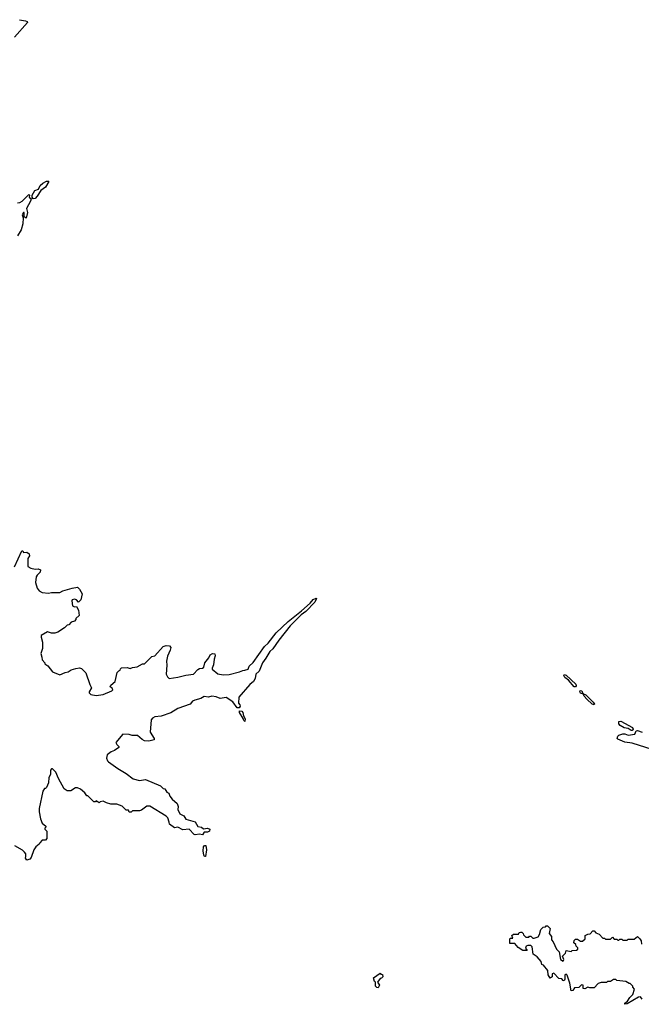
# Model space of a CAD drawing. Extents: x 2293139 to 2515392, y 824115 to 1006937.
# Tile 358 of 417: x 2466016 to 2472033, y 848180 to 857713. Entities that reach past the tile are written whole.
import ezdxf

# ---------------------------------------------------------------- set-up
doc = ezdxf.new("R2010")
doc.units = 0

msp = doc.modelspace()

# ---------------------------------------------------------------- linework, layer by layer
at = {"layer": '0CON10XD'}
for points in [[(2466013, 857713), (2466073, 857703), (2466087.5, 857695), (2466090, 857685), (2465965, 857542.5)], [(2466145, 855977.5), (2466136.7, 855995), (2466137.5, 856015), (2466162, 856058), (2466196.7, 856073.3), (2466213.6, 856106.4), (2466240.5, 856129.5), (2466275, 856150), (2466295, 856150), (2466297.5, 856145), (2466267.1, 856092.9), (2466220.7, 856059.3), (2466185.8, 856004.2), (2466165, 855982.5), (2466145, 855977.5)], [(2465995, 855940), (2466017, 855943), (2466040, 855955), (2466105, 856020), (2466110, 856015), (2466107.5, 855995), (2466127.5, 855977.5), (2466122, 855955), (2466082.5, 855885), (2466092.5, 855845), (2466078.3, 855791.7), (2466060, 855805), (2466060, 855845), (2466053.6, 855846.4), (2466040, 855825), (2466050, 855795), (2466047.5, 855735), (2466031.7, 855678.3), (2465995, 855620)], [(2465965, 852416.7), (2466035, 852570), (2466045, 852570), (2466053, 852553), (2466085, 852557.5), (2466107.5, 852542.5), (2466109.3, 852520.7), (2466093.3, 852495), (2466095, 852420), (2466125, 852402.5), (2466165, 852392.5), (2466195, 852397.5), (2466217.5, 852385), (2466213.3, 852365), (2466183.6, 852336.4), (2466175, 852320), (2466167.5, 852265), (2466185, 852210), (2466203.6, 852183.6), (2466235, 852167.5), (2466295, 852160), (2466325, 852166.7), (2466405, 852167.5), (2466435, 852182.5), (2466525, 852210), (2466575, 852217.5), (2466595, 852200), (2466620, 852155), (2466606.2, 852095), (2466585, 852072.5), (2466565, 852096.7), (2466545, 852103.8), (2466525, 852096.2), (2466519.2, 852085), (2466527, 852037), (2466545, 852027.5), (2466565, 852030), (2466586.4, 851996.4), (2466590, 851945), (2466560, 851915), (2466560, 851905), (2466545, 851890), (2466515, 851880), (2466490, 851855), (2466475, 851850), (2466450, 851825), (2466385, 851782.5), (2466355, 851772.5), (2466325, 851772.5), (2466285, 851787.5), (2466225, 851750), (2466222.5, 851735), (2466237.5, 851685), (2466236.7, 851625), (2466220, 851575), (2466231.7, 851541.7), (2466232.5, 851515), (2466260, 851485), (2466260, 851475), (2466288.3, 851458.3), (2466335, 851400), (2466405, 851370), (2466455, 851392.5), (2466485, 851397.5), (2466515, 851417.5), (2466558.3, 851431.7), (2466595, 851437.5), (2466615, 851430), (2466655, 851390), (2466693.3, 851275), (2466712.5, 851245), (2466687.5, 851205), (2466687.5, 851195), (2466705, 851180), (2466755, 851170), (2466825, 851180), (2466907.5, 851215), (2466916.7, 851225), (2466909.6, 851239.5), (2466892.5, 851255), (2466899.3, 851270.7), (2466940, 851305), (2466958.3, 851391.7), (2466975, 851410), (2466990, 851415), (2466991.7, 851428.3), (2467001.7, 851438.3), (2467055, 851440), (2467085, 851430), (2467108.3, 851441.7), (2467151.7, 851448.3), (2467205, 851477.5), (2467225, 851477.5), (2467295, 851547.5), (2467325, 851552.5), (2467405.8, 851644.2), (2467435, 851654.2), (2467465, 851651.2), (2467477.5, 851635), (2467471.7, 851608.3), (2467445, 851550), (2467437, 851503), (2467440, 851465), (2467433, 851377), (2467445, 851350), (2467463, 851333), (2467547, 851347), (2467625, 851368), (2467697.5, 851375), (2467739.3, 851420.7), (2467755, 851430), (2467785, 851433.3), (2467797.5, 851445), (2467807.5, 851485), (2467846.7, 851535), (2467860, 851565), (2467883, 851577), (2467903.9, 851573.9), (2467909.2, 851555), (2467898.3, 851521.7), (2467892.7, 851467.3), (2467877.5, 851435), (2467880, 851425), (2467935, 851381.2), (2467985, 851368.8), (2468043, 851373), (2468145, 851398.8), (2468175, 851413.3), (2468193.9, 851413.9), (2468228.8, 851425), (2468236.7, 851455), (2468275, 851490), (2468385, 851643.3), (2468420, 851675), (2468500, 851775), (2468614.3, 851885.7), (2468745, 851990), (2468826.4, 852063.6), (2468855, 852098.9), (2468885, 852112.5), (2468888.8, 852108.8), (2468872.2, 852075), (2468785, 851984.2), (2468740.6, 851949.4), (2468635, 851844.2), (2468523.6, 851705), (2468467.3, 851622.7), (2468437.5, 851595), (2468399.1, 851530.9)], [(2468399.1, 851530.9), (2468365, 851487.5), (2468332.5, 851405), (2468302.5, 851377.5), (2468296.7, 851335), (2468280, 851305), (2468244.3, 851275.7), (2468137.5, 851155), (2468134.5, 851095), (2468148, 851078), (2468150, 851065), (2468140.9, 851049.1), (2468121.2, 851051.2), (2468079.8, 851109.8), (2468015, 851150), (2467955, 851140), (2467916.4, 851156.4), (2467875, 851163.3), (2467845, 851152.5), (2467800.7, 851159.3), (2467769.6, 851140.5), (2467710, 851125), (2467690, 851115), (2467665, 851087.5), (2467545, 851043.3), (2467477.7, 851002.3), (2467385, 850970), (2467325, 850963.3), (2467300.7, 850949.3), (2467290, 850935), (2467277.5, 850815), (2467317.5, 850755), (2467318.3, 850741.7), (2467265, 850727.5), (2467225, 850732.5), (2467200, 850745), (2467155, 850782.5), (2467105, 850783.3), (2467075, 850793.3), (2467015, 850796.7), (2466947.5, 850715), (2466956.7, 850695), (2466976.7, 850675), (2466976.7, 850665), (2466934, 850636), (2466902.5, 850625), (2466863.3, 850595), (2466857, 850563), (2466865, 850537.5), (2466876.1, 850526.1), (2466965, 850463.3), (2467046.1, 850416.1), (2467115, 850363.3), (2467175, 850346.7), (2467235, 850357.5), (2467380, 850295), (2467405, 850270), (2467420, 850265), (2467440, 850235), (2467460, 850225), (2467470, 850195), (2467493.3, 850165), (2467540, 850125), (2467550, 850095), (2467546.2, 850065), (2467564.4, 850024.4), (2467603.3, 850005), (2467625, 849972.5), (2467715, 849946), (2467741.4, 849901.4), (2467774.3, 849894.3), (2467795, 849880), (2467835, 849886), (2467855.8, 849875.8), (2467852.5, 849855), (2467835, 849846.2), (2467803, 849847), (2467785, 849820), (2467755, 849827.5), (2467715, 849821.2), (2467704.3, 849824.3), (2467655, 849874.2), (2467595, 849870), (2467545, 849893.8), (2467515, 849887.5), (2467466.2, 849925), (2467462, 849945), (2467450, 849985), (2467435, 850001.2), (2467275, 850097.5), (2467245, 850097.5), (2467195, 850060), (2467177, 850053), (2467108.3, 850051.7), (2467095, 850040), (2467075, 850040), (2467068.3, 850058.3), (2467045, 850060), (2467007, 850097), (2466955, 850117.5), (2466898.3, 850118.3), (2466855, 850130), (2466825, 850147.5), (2466795, 850140), (2466785, 850130), (2466755, 850150), (2466748.3, 850141.7), (2466735, 850140), (2466675, 850200), (2466665, 850200), (2466645, 850227.5), (2466603, 850263), (2466575, 850277.5), (2466555, 850277.5), (2466511.7, 850248.3), (2466475, 850247.5), (2466447.5, 850265), (2466390, 850365), (2466365, 850427.5), (2466335, 850460), (2466325, 850460), (2466312.5, 850447.5), (2466313.6, 850406.4), (2466297.5, 850375), (2466293.3, 850325), (2466275, 850280), (2466265, 850270), (2466255, 850270), (2466240, 850245), (2466203.3, 850075), (2466203.3, 850045), (2466217, 849977), (2466232.5, 849935), (2466267.5, 849905), (2466270, 849895), (2466260, 849885), (2466260, 849875), (2466280, 849855), (2466280, 849785), (2466265, 849770), (2466235, 849770), (2466210, 849745), (2466205, 849730), (2466172.5, 849705), (2466154.2, 849675), (2466127.7, 849602.3), (2466113.9, 849586.1), (2466085, 849576.7), (2466073.6, 849593.6), (2466075, 849610), (2466076.4, 849636.4), (2466063, 849653), (2466043, 849673), (2465970, 849715)], [(2471395, 851252.7), (2471384.2, 851254.2), (2471326.8, 851316.8), (2471292.7, 851342.7), (2471281.9, 851365), (2471285, 851373.3), (2471305.2, 851365.2), (2471398.3, 851278.3), (2471403.1, 851265), (2471395, 851252.7)], [(2471575, 851079.2), (2471557.5, 851085), (2471504.1, 851134.1), (2471479.4, 851165), (2471473, 851183), (2471444, 851194), (2471437.5, 851205), (2471441.8, 851218.2), (2471456.3, 851216.3), (2471468.3, 851188.3), (2471495, 851176.7), (2471567.8, 851105), (2471579.4, 851085), (2471575, 851079.2)], [(2468195, 850918.8), (2468185, 850926.2), (2468178.5, 850948.5), (2468141.9, 851005), (2468145, 851022), (2468165, 851018.6), (2468175.4, 851005.4), (2468182.1, 850972.1), (2468198.5, 850945), (2468195, 850918.8)], [(2471935, 850830.6), (2471905, 850849.4), (2471867.9, 850857.9), (2471829.5, 850879.5), (2471816.7, 850895), (2471815, 850918.8), (2471835, 850922.2), (2471948.7, 850858.7), (2471954.2, 850845), (2471945, 850832), (2471935, 850830.6)], [(2472137.5, 850647.5), (2471945, 850708.5), (2471875, 850718.6), (2471805.6, 850745.6), (2471799.2, 850755), (2471805, 850775.8), (2471815, 850785.6), (2471855, 850798), (2471875, 850797.5), (2471905, 850784.4), (2471970, 850795), (2471982.7, 850827.3), (2471995, 850831.2), (2472040, 850815)], [(2467815, 849610), (2467805, 849610), (2467797.5, 849625), (2467791.2, 849665), (2467793.8, 849705), (2467805, 849717.5), (2467816.2, 849716.2), (2467823.3, 849675), (2467815, 849610)], [(2472040.7, 848230.7), (2472025, 848252.5), (2472005, 848248.8), (2471895, 848183.3), (2471875, 848180), (2471875, 848190), (2471899.3, 848210.7), (2471922.5, 848245), (2471950, 848275), (2471967, 848327), (2471950, 848345), (2471950, 848355), (2471925, 848380), (2471915, 848380), (2471881.7, 848401.7), (2471795, 848410), (2471785, 848420), (2471765, 848420), (2471735, 848400), (2471705, 848400), (2471695, 848390), (2471645, 848390), (2471615, 848380), (2471575, 848340), (2471535, 848340), (2471515, 848347.5), (2471485, 848330), (2471471.7, 848331.7), (2471470, 848365), (2471455, 848370), (2471428.3, 848341.7), (2471385, 848340), (2471370, 848315), (2471355, 848310), (2471341.2, 848385), (2471315, 848462.5), (2471305, 848471.2), (2471293.3, 848465), (2471293.3, 848425), (2471285, 848407.5), (2471275, 848410), (2471265, 848427.5), (2471235, 848430), (2471185, 848480), (2471170, 848475), (2471170, 848445), (2471151.7, 848431.7), (2471130, 848465), (2471128.3, 848508.3), (2471085, 848560), (2471070, 848565), (2471062.5, 848595), (2471025, 848640), (2470987.5, 848665), (2470976.4, 848736.4), (2470965, 848750), (2470935, 848750), (2470917, 848743), (2470913.3, 848723.3), (2470928.3, 848701.7), (2470885, 848700), (2470840.7, 848730.7), (2470808.3, 848768.3), (2470760, 848770), (2470760.7, 848809.3), (2470765, 848820), (2470790, 848820), (2470780, 848845), (2470795, 848860), (2470845, 848860), (2470850, 848875), (2470865, 848880), (2470875, 848880), (2470890, 848865), (2470891.7, 848851.7), (2470915, 848830), (2470945, 848830), (2470951.7, 848838.3), (2470965, 848840), (2470981.7, 848821.7), (2470995, 848820), (2471035, 848832.5), (2471047.5, 848855), (2471060, 848905), (2471081.7, 848928.3), (2471105, 848930), (2471111.7, 848938.3), (2471125, 848940), (2471150, 848915), (2471140, 848865), (2471162.5, 848835), (2471162.5, 848805), (2471180, 848785), (2471211.2, 848715), (2471237.6, 848687.6), (2471251.2, 848615), (2471275, 848596.7), (2471283.8, 848615), (2471271.2, 848645), (2471297.5, 848675), (2471305, 848700), (2471355, 848690), (2471365, 848700), (2471407, 848703), (2471420, 848715), (2471418.3, 848728.3), (2471401.7, 848741.7), (2471398.3, 848758.3), (2471380, 848775), (2471381.7, 848798.3), (2471395, 848810), (2471415, 848810), (2471445, 848790), (2471465, 848790), (2471490, 848815), (2471490, 848845), (2471515, 848860), (2471538.3, 848861.7), (2471565, 848890), (2471575, 848890), (2471591.7, 848871.7), (2471625, 848860), (2471661.7, 848821.7), (2471675, 848820), (2471685, 848810), (2471735, 848810), (2471755, 848830), (2471771.7, 848811.7), (2471795, 848810), (2471805, 848800), (2471815, 848800), (2471825, 848810), (2471845, 848810), (2471855, 848800), (2471895, 848800), (2471905, 848810), (2471965, 848810), (2471995, 848837.5), (2472020, 848815), (2472030, 848795), (2472035, 848762.5)], [(2469485, 848340), (2469471.7, 848341.7), (2469460, 848355), (2469460, 848395), (2469451.7, 848401.7), (2469440, 848435), (2469505, 848480), (2469511.7, 848471.7), (2469528.3, 848468.3), (2469530, 848445), (2469518.3, 848431.7), (2469505, 848430), (2469480, 848395), (2469500, 848365), (2469485, 848340)]]:
    msp.add_lwpolyline(points, dxfattribs=at)

doc.saveas('drawing.dxf')
